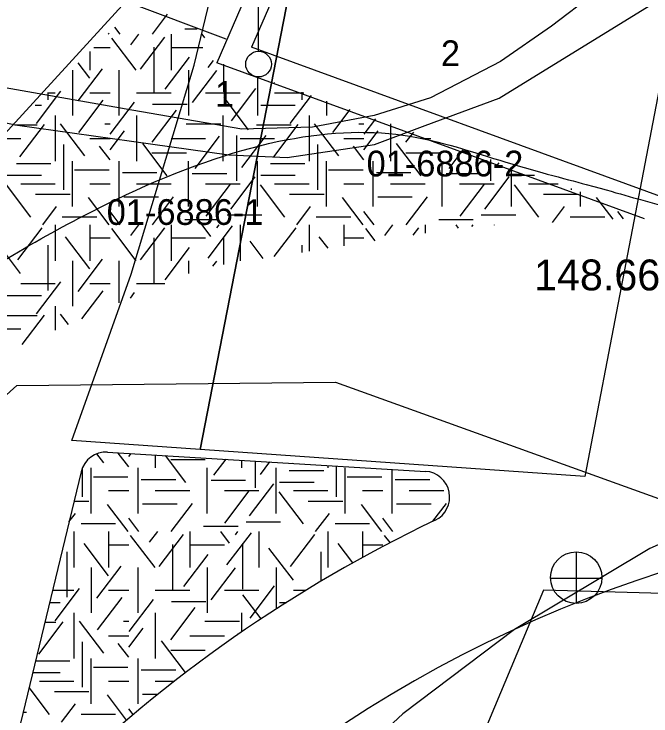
# Model space of a CAD drawing. Extents: x 419677 to 421689, y 4450851 to 4452923.
# Drawn here: x 420203.91 to 420228.69, y 4451964.28 to 4451991.58 of the extents above; entities that cross this region are included whole.
import ezdxf

# ---------------------------------------------------------------- set-up
doc = ezdxf.new("R2010")
doc.units = 0
for name, color, linetype in [('_TASARIM', 7, 'Continuous'), ('AA_HH', 7, 'Continuous'), ('Level 15', 7, 'Continuous'), ('Level 41', 7, 'Continuous'), ('Level 62', 7, 'Continuous'), ('Level 7', 7, 'Continuous'), ('MULKIYET SINIRI', 7, 'Continuous'), ('PARSEL KODU', 7, 'Continuous'), ('PARSEL NUMARASI', 7, 'Continuous')]:
    doc.layers.add(name, color=color, linetype=linetype)

msp = doc.modelspace()

# ---------------------------------------------------------------- linework, layer by layer
at = {"layer": '_TASARIM'}
for p, q in [((420207.548, 4451974.546), (420219.915, 4451973.795)), ((420206.516, 4451973.782), (420203.797, 4451962.494))]:
    msp.add_line(p, q, dxfattribs=at)
for centre, radius, start, end in [((420207.488, 4451973.548), 1, 86.5224, 166.459), ((420219.855, 4451972.797), 1, 295.4775, 86.5224), ((420243.944, 4451922.242), 55, 115.4775, 134.3905)]:
    msp.add_arc(centre, radius, start, end, dxfattribs=at)
at = {"layer": 'AA_HH'}
for p, q in [((420213.421, 4451990.133), (420213.421, 4451994.326)), ((420225.794, 4451968.653), (420225.794, 4451970.653)), ((420224.774, 4451969.643), (420226.774, 4451969.643))]:
    msp.add_line(p, q, dxfattribs=at)
for points in [[(420231.096, 4451997.559), (420228.662, 4451994.135), (420226.495, 4451992.394), (420224.82, 4451991.108), (420222.836, 4451989.732), (420220.106, 4451988.319), (420217.912, 4451987.63), (420215.524, 4451987.187), (420212.776, 4451987.097), (420208.49, 4451987.848)], [(420208.477, 4451986.632), (420212.264, 4451986.101), (420214.53, 4451986.007), (420217.937, 4451986.511), (420219.896, 4451987.244), (420222.782, 4451988.311), (420228.61, 4451991.9), (420232.056, 4451996.096)], [(420208.49, 4451987.848), (420200.392, 4451989.268), (420187.203, 4451992.557)], [(420187.618, 4451990.981), (420198.83, 4451988.282), (420204.042, 4451987.253), (420208.477, 4451986.632)], [(420234.596, 4451973.43), (420228.639, 4451970.8), (420223.376, 4451967.647), (420219.033, 4451964.362), (420211.265, 4451957.117), (420208.13, 4451953.689)], [(420234.596, 4451973.43), (420228.639, 4451970.8), (420223.376, 4451967.647), (420219.033, 4451964.362), (420211.265, 4451957.117), (420208.13, 4451953.689)]]:
    msp.add_lwpolyline(points, dxfattribs=at)
for centre, radius in [((420213.421, 4451989.633), 0.5), ((420225.778, 4451969.662), 1)]:
    msp.add_circle(centre, radius, dxfattribs=at)
at = {"layer": 'Level 15'}
for points in [[(420240.251, 4451968.677), (420239.949, 4451966.602), (420239.949, 4451966.602), (420231.732, 4451917.739), (420240.801, 4451915.152), (420236.082, 4451892.337), (420229.855, 4451894.289), (420220.346, 4451839.788), (420214.729, 4451827.789), (420207.555, 4451825.12), (420146.986, 4451843.868), (420162.882, 4451888.718), (420178.991, 4451939.954), (420183.444, 4451958.583), (420204.023, 4451977.132), (420216.413, 4451977.263), (420240.251, 4451968.677)], [(420414.132, 4451911.018), (420415.765, 4451915.419), (420282.101, 4451967.569), (420224.504, 4451969.178), (420220.055, 4451958.563), (420205.131, 4451843.779), (420215.712, 4451841.911), (420221.376, 4451877.395), (420222.223, 4451877.252)]]:
    msp.add_lwpolyline(points, dxfattribs=at)
at = {"layer": 'Level 41'}
for p, q in [((420209.289, 4451990.794), (420209.883, 4451991.575)), ((420208.036, 4451990.794), (420207.825, 4451991.072)), ((420210.551, 4451991), (420211.033, 4451991)), ((420207.613, 4451990.794), (420207.583, 4451990.834)), ((420208.452, 4451990.377), (420208.769, 4451990.794)), ((420210.018, 4451990.794), (420210.018, 4451989.396)), ((420211.331, 4451990.652), (420211.223, 4451990.794)), ((420208.663, 4451989.396), (420207.714, 4451990.646)), ((420208.823, 4451989.431), (420209.772, 4451990.681)), ((420207.017, 4451990.28), (420207.642, 4451990.28)), ((420209.343, 4451990.292), (420209.343, 4451988.525)), ((420210.018, 4451990.28), (420211.256, 4451990.28)), ((420206.854, 4451990.121), (420206.854, 4451989.396)), ((420206.854, 4451990.121), (420206.854, 4451989.396)), ((420209.783, 4451988.659), (420210.732, 4451989.909)), ((420206.855, 4451989.08), (420206.401, 4451989.677)), ((420211.46, 4451989.5), (420211.664, 4451989.768)), ((420212.06, 4451989.627), (420212.06, 4451988.56)), ((420206.183, 4451989.396), (420206.183, 4451987.629)), ((420206.183, 4451989.396), (420206.183, 4451987.629)), ((420206.403, 4451988.203), (420207.352, 4451989.453)), ((420208.004, 4451987.629), (420208.004, 4451989.396)), ((420210.69, 4451989.396), (420210.69, 4451987.629)), ((420210.849, 4451988.134), (420211.798, 4451989.384)), ((420212.704, 4451989.397), (420212.704, 4451989.396)), ((420213.376, 4451989.157), (420213.376, 4451987.629)), ((420214.044, 4451988.905), (420214.03, 4451988.923)), ((420204.778, 4451987.328), (420205.727, 4451988.578)), ((420205.211, 4451988.512), (420205.511, 4451988.512)), ((420205.229, 4451988.53), (420205.229, 4451988.239)), ((420206.854, 4451988.512), (420207.642, 4451988.512)), ((420208.675, 4451988.512), (420210.018, 4451988.512)), ((420211.361, 4451988.512), (420212.704, 4451988.512)), ((420212.366, 4451987.433), (420213.317, 4451988.682)), ((420214.047, 4451988.512), (420215.181, 4451988.512)), ((420215.108, 4451988.538), (420215.108, 4451988.239)), ((420213.032, 4451987.083), (420212.082, 4451988.332)), ((420214.657, 4451987.328), (420215.476, 4451988.407)), ((420204.731, 4451988.042), (420204.971, 4451988.042)), ((420206.429, 4451986.977), (420207.379, 4451988.226)), ((420207.652, 4451986.908), (420208.601, 4451988.157)), ((420209.299, 4451988.078), (420210.642, 4451988.078)), ((420213.507, 4451988.042), (420214.85, 4451988.042)), ((420216.062, 4451988.197), (420216.062, 4451987.629)), ((420216.062, 4451988.197), (420216.062, 4451987.629)), ((420209.277, 4451986.591), (420210.226, 4451987.841)), ((420216.308, 4451986.977), (420216.985, 4451987.868)), ((420205.511, 4451987.629), (420205.511, 4451985.862)), ((420208.675, 4451987.629), (420208.675, 4451985.862)), ((420212.033, 4451987.629), (420212.033, 4451985.862)), ((420215.39, 4451987.629), (420215.39, 4451985.862)), ((420217.531, 4451986.908), (420217.988, 4451987.51)), ((420203.945, 4451987.272), (420204.811, 4451987.272)), ((420204.138, 4451986.031), (420205.088, 4451987.281)), ((420206.668, 4451986.065), (420205.719, 4451987.314)), ((420207.438, 4451987.305), (420207.642, 4451987.305)), ((420210.605, 4451987.305), (420211.948, 4451987.305)), ((420213.347, 4451987.272), (420214.69, 4451987.272)), ((420214.017, 4451986.031), (420214.967, 4451987.281)), ((420216.547, 4451986.065), (420215.598, 4451987.314)), ((420217.317, 4451987.305), (420217.521, 4451987.305)), ((420218.554, 4451987.307), (420218.554, 4451985.862)), ((420207.642, 4451986.299), (420208.201, 4451987.035)), ((420217.521, 4451986.299), (420218.08, 4451987.035)), ((420219.156, 4451986.591), (420219.455, 4451986.985)), ((420203.406, 4451986.745), (420204.168, 4451986.745)), ((420206.854, 4451986.745), (420207.642, 4451986.745)), ((420210.018, 4451986.745), (420211.361, 4451986.745)), ((420210.954, 4451985.575), (420211.904, 4451986.825)), ((420212.565, 4451986.857), (420212.565, 4451985.089)), ((420212.704, 4451986.745), (420214.047, 4451986.745)), ((420212.765, 4451985.611), (420213.714, 4451986.86)), ((420216.733, 4451986.745), (420217.521, 4451986.745)), ((420219.897, 4451986.745), (420220.129, 4451986.745)), ((420205.829, 4451986.507), (420205.829, 4451984.739)), ((420207.642, 4451985.905), (420207.236, 4451986.439)), ((420209.862, 4451985.294), (420208.913, 4451986.544)), ((420215.708, 4451986.507), (420215.708, 4451984.739)), ((420217.521, 4451985.905), (420217.115, 4451986.439)), ((420219.741, 4451985.294), (420218.792, 4451986.544)), ((420209.272, 4451986.185), (420210.615, 4451986.185)), ((420219.151, 4451986.185), (420220.494, 4451986.185)), ((420220.833, 4451985.575), (420221.382, 4451986.297)), ((420221.912, 4451986.108), (420221.912, 4451985.862)), ((420206.183, 4451984.094), (420206.183, 4451985.862)), ((420208.004, 4451984.094), (420208.004, 4451985.862)), ((420210.69, 4451984.094), (420210.69, 4451985.862)), ((420213.376, 4451984.094), (420213.376, 4451985.862)), ((420216.062, 4451984.094), (420216.062, 4451985.862)), ((420217.883, 4451984.094), (420217.883, 4451985.862)), ((420220.569, 4451984.094), (420220.569, 4451985.862)), ((420222.444, 4451985.918), (420222.444, 4451985.089)), ((420222.644, 4451985.611), (420222.785, 4451985.796)), ((420204.002, 4451985.764), (420205.345, 4451985.764)), ((420206.265, 4451985.519), (420207.608, 4451985.519)), ((420213.881, 4451985.764), (420215.224, 4451985.764)), ((420216.144, 4451985.519), (420217.487, 4451985.519)), ((420223.255, 4451984.094), (420223.255, 4451985.629)), ((420203.628, 4451985.308), (420204.971, 4451985.308)), ((420208.127, 4451985.413), (420209.47, 4451985.413)), ((420210.844, 4451985.379), (420212.187, 4451985.379)), ((420212.34, 4451983.997), (420213.289, 4451985.247)), ((420213.507, 4451985.308), (420214.85, 4451985.308)), ((420218.006, 4451985.413), (420219.349, 4451985.413)), ((420220.723, 4451985.379), (420222.066, 4451985.379)), ((420222.219, 4451983.997), (420223.168, 4451985.247)), ((420223.386, 4451985.308), (420224.153, 4451985.308)), ((420204.168, 4451984.978), (420205.511, 4451984.978)), ((420206.854, 4451984.978), (420207.642, 4451984.978)), ((420208.675, 4451984.978), (420210.018, 4451984.978)), ((420211.361, 4451984.978), (420212.704, 4451984.978)), ((420211.38, 4451983.718), (420212.329, 4451984.967)), ((420214.047, 4451984.978), (420215.39, 4451984.978)), ((420216.733, 4451984.978), (420217.521, 4451984.978)), ((420218.554, 4451984.978), (420219.897, 4451984.978)), ((420221.24, 4451984.978), (420222.583, 4451984.978)), ((420221.259, 4451983.718), (420222.208, 4451984.967)), ((420223.926, 4451984.978), (420225.077, 4451984.978)), ((420204.564, 4451983.683), (420203.614, 4451984.932)), ((420214.443, 4451983.683), (420213.493, 4451984.932)), ((420224.322, 4451983.683), (420223.372, 4451984.932)), ((420225.587, 4451984.796), (420225.587, 4451984.739)), ((420204.747, 4451984.571), (420206.09, 4451984.571)), ((420207.613, 4451983.385), (420206.811, 4451984.441)), ((420208.181, 4451984.467), (420209.523, 4451984.467)), ((420209.289, 4451983.385), (420210.118, 4451984.476)), ((420214.626, 4451984.571), (420215.969, 4451984.571)), ((420217.492, 4451983.385), (420216.69, 4451984.441)), ((420218.06, 4451984.467), (420219.402, 4451984.467)), ((420219.168, 4451983.385), (420219.997, 4451984.476)), ((420224.505, 4451984.571), (420225.848, 4451984.571)), ((420225.941, 4451984.094), (420225.941, 4451984.669)), ((420227.21, 4451983.597), (420226.569, 4451984.441)), ((420205.03, 4451983.385), (420205.567, 4451984.091)), ((420208.036, 4451983.385), (420207.642, 4451983.903)), ((420214.909, 4451983.385), (420215.446, 4451984.091)), ((420217.915, 4451983.385), (420217.521, 4451983.903)), ((420224.86, 4451983.479), (420225.325, 4451984.091)), ((420227.617, 4451983.617), (420227.4, 4451983.903)), ((420205.786, 4451983.697), (420207.129, 4451983.697)), ((420212.203, 4451983.766), (420213.546, 4451983.766)), ((420215.665, 4451983.697), (420217.008, 4451983.697)), ((420222.082, 4451983.766), (420223.425, 4451983.766)), ((420225.544, 4451983.697), (420226.887, 4451983.697)), ((420205.511, 4451983.385), (420205.511, 4451981.987)), ((420206.854, 4451983.385), (420206.854, 4451981.987)), ((420206.854, 4451983.385), (420206.854, 4451981.987)), ((420208.452, 4451982.968), (420208.769, 4451983.385)), ((420210.018, 4451983.385), (420210.018, 4451981.987)), ((420210.551, 4451983.591), (420211.894, 4451983.591)), ((420211.567, 4451982.933), (420211.223, 4451983.385)), ((420211.46, 4451982.091), (420212.41, 4451983.341)), ((420211.793, 4451983.265), (420211.884, 4451983.385)), ((420212.704, 4451983.385), (420212.704, 4451981.987)), ((420215.39, 4451983.385), (420215.39, 4451982.356)), ((420216.733, 4451983.385), (420216.733, 4451982.564)), ((420216.733, 4451983.385), (420216.733, 4451982.564)), ((420218.331, 4451982.968), (420218.648, 4451983.385)), ((420219.897, 4451983.385), (420219.897, 4451983.055)), ((420220.43, 4451983.591), (420221.773, 4451983.591)), ((420221.199, 4451983.257), (420221.102, 4451983.385)), ((420221.715, 4451983.322), (420221.763, 4451983.385)), ((420222.583, 4451983.385), (420222.583, 4451983.366)), ((420204.058, 4451982.022), (420205.007, 4451983.272)), ((420208.663, 4451981.987), (420207.714, 4451983.237)), ((420208.823, 4451982.022), (420209.772, 4451983.272)), ((420214.03, 4451982.145), (420214.886, 4451983.272)), ((420217.959, 4451982.755), (420217.593, 4451983.237)), ((420219.432, 4451982.983), (420219.651, 4451983.272)), ((420206.855, 4451981.671), (420205.906, 4451982.92)), ((420206.854, 4451982.871), (420207.642, 4451982.871)), ((420209.343, 4451982.883), (420209.343, 4451981.116)), ((420210.018, 4451982.871), (420211.361, 4451982.871)), ((420212.06, 4451982.918), (420212.06, 4451981.839)), ((420216.127, 4451982.47), (420215.785, 4451982.92)), ((420216.733, 4451982.871), (420217.521, 4451982.871)), ((420204.165, 4451981.496), (420203.216, 4451982.745)), ((420205.229, 4451982.597), (420205.229, 4451980.83)), ((420209.783, 4451981.25), (420210.732, 4451982.5)), ((420213.601, 4451982.078), (420213.095, 4451982.745)), ((420215.108, 4451982.597), (420215.108, 4451982.312)), ((420206.183, 4451981.987), (420206.183, 4451980.22)), ((420206.183, 4451981.987), (420206.183, 4451980.22)), ((420206.403, 4451980.794), (420207.352, 4451982.044)), ((420208.004, 4451980.345), (420208.004, 4451981.987)), ((420210.69, 4451981.987), (420210.69, 4451981.492)), ((420211.646, 4451981.775), (420211.798, 4451981.975)), ((420204.778, 4451979.919), (420205.727, 4451981.169)), ((420204.168, 4451981.103), (420205.511, 4451981.103)), ((420206.854, 4451981.103), (420207.642, 4451981.103)), ((420208.675, 4451981.103), (420209.779, 4451981.103)), ((420203.628, 4451980.633), (420204.971, 4451980.633)), ((420206.548, 4451979.724), (420207.379, 4451980.817)), ((420208.435, 4451980.529), (420208.601, 4451980.748)), ((420205.511, 4451980.22), (420205.511, 4451979.282)), ((420203.468, 4451979.863), (420204.811, 4451979.863)), ((420204.221, 4451978.732), (420205.088, 4451979.872)), ((420206.026, 4451979.501), (420205.719, 4451979.905)), ((420202.825, 4451979.336), (420204.168, 4451979.336)), ((420207.398, 4451974.133), (420207.132, 4451974.483)), ((420208.372, 4451973.973), (420207.966, 4451974.507)), ((420208.372, 4451974.367), (420208.466, 4451974.491)), ((420209.405, 4451974.434), (420209.405, 4451973.93)), ((420210.592, 4451973.362), (420209.796, 4451974.41)), ((420210.002, 4451974.253), (420211.345, 4451974.253)), ((420211.684, 4451973.643), (420212.157, 4451974.266)), ((420212.763, 4451974.23), (420212.763, 4451973.93)), ((420213.295, 4451974.197), (420213.295, 4451973.157)), ((420213.495, 4451973.679), (420213.862, 4451974.163)), ((420214.747, 4451974.099), (420214.754, 4451974.108)), ((420206.559, 4451973.918), (420206.559, 4451972.807)), ((420206.913, 4451972.162), (420206.913, 4451973.93)), ((420208.734, 4451972.162), (420208.734, 4451973.93)), ((420211.42, 4451972.162), (420211.42, 4451973.93)), ((420214.106, 4451972.162), (420214.106, 4451973.93)), ((420214.611, 4451973.832), (420215.954, 4451973.832)), ((420216.12, 4451974.026), (420216.12, 4451973.93)), ((420216.438, 4451974.006), (420216.438, 4451972.807)), ((420216.792, 4451972.162), (420216.792, 4451973.93)), ((420218.613, 4451972.162), (420218.613, 4451973.874)), ((420206.995, 4451973.587), (420208.338, 4451973.587)), ((420216.874, 4451973.587), (420218.217, 4451973.587)), ((420208.857, 4451973.481), (420210.2, 4451973.481)), ((420211.574, 4451973.447), (420212.917, 4451973.447)), ((420213.07, 4451972.065), (420214.019, 4451973.315)), ((420214.237, 4451973.376), (420215.58, 4451973.376)), ((420218.736, 4451973.481), (420220.079, 4451973.481)), ((420207.584, 4451973.046), (420208.372, 4451973.046)), ((420209.405, 4451973.046), (420210.748, 4451973.046)), ((420212.091, 4451973.046), (420213.434, 4451973.046)), ((420212.11, 4451971.786), (420213.059, 4451973.035)), ((420215.173, 4451971.751), (420214.223, 4451973)), ((420214.777, 4451973.046), (420216.12, 4451973.046)), ((420217.463, 4451973.046), (420218.251, 4451973.046)), ((420219.284, 4451973.046), (420220.627, 4451973.046)), ((420206.24, 4451972.639), (420206.82, 4451972.639)), ((420208.343, 4451971.453), (420207.541, 4451972.509)), ((420208.911, 4451972.535), (420210.253, 4451972.535)), ((420210.019, 4451971.453), (420210.848, 4451972.544)), ((420215.356, 4451972.639), (420216.699, 4451972.639)), ((420218.222, 4451971.453), (420217.42, 4451972.509)), ((420218.79, 4451972.535), (420220.132, 4451972.535)), ((420220.203, 4451971.855), (420220.727, 4451972.544)), ((420206.045, 4451971.828), (420206.297, 4451972.159)), ((420215.639, 4451971.453), (420216.176, 4451972.159)), ((420208.766, 4451971.453), (420208.372, 4451971.971)), ((420218.645, 4451971.453), (420218.251, 4451971.971)), ((420206.516, 4451971.765), (420207.859, 4451971.765)), ((420211.281, 4451971.659), (420212.624, 4451971.659)), ((420212.933, 4451971.834), (420214.276, 4451971.834)), ((420216.395, 4451971.765), (420217.738, 4451971.765)), ((420206.241, 4451971.453), (420206.241, 4451970.055)), ((420207.584, 4451971.453), (420207.584, 4451970.055)), ((420207.584, 4451971.453), (420207.584, 4451970.055)), ((420209.182, 4451971.036), (420209.499, 4451971.453)), ((420209.553, 4451970.09), (420210.502, 4451971.34)), ((420210.748, 4451971.453), (420210.748, 4451970.055)), ((420212.297, 4451971.001), (420211.953, 4451971.453)), ((420212.19, 4451970.159), (420213.14, 4451971.409)), ((420212.523, 4451971.333), (420212.614, 4451971.453)), ((420213.434, 4451971.453), (420213.434, 4451970.055)), ((420214.667, 4451970.09), (420215.616, 4451971.34)), ((420216.12, 4451971.453), (420216.12, 4451970.055)), ((420217.463, 4451971.453), (420217.463, 4451970.448)), ((420217.463, 4451971.453), (420217.463, 4451970.448)), ((420219.376, 4451971.45), (420219.378, 4451971.453)), ((420209.393, 4451970.055), (420208.444, 4451971.305)), ((420218.537, 4451971.023), (420218.323, 4451971.305)), ((420207.585, 4451969.739), (420206.636, 4451970.988)), ((420207.584, 4451970.939), (420208.372, 4451970.939)), ((420210.073, 4451970.951), (420210.073, 4451969.184)), ((420210.748, 4451970.939), (420212.091, 4451970.939)), ((420212.79, 4451970.986), (420212.79, 4451969.219)), ((420214.774, 4451969.564), (420213.825, 4451970.813)), ((420217.084, 4451970.238), (420216.515, 4451970.988)), ((420217.463, 4451970.939), (420218.251, 4451970.939)), ((420205.959, 4451970.665), (420205.959, 4451968.898)), ((420210.513, 4451969.318), (420211.462, 4451970.568)), ((420215.838, 4451970.665), (420215.838, 4451969.519)), ((420206.913, 4451970.055), (420206.913, 4451968.288)), ((420206.913, 4451970.055), (420206.913, 4451968.288)), ((420207.133, 4451968.862), (420208.082, 4451970.112)), ((420208.734, 4451968.288), (420208.734, 4451970.055)), ((420211.42, 4451970.055), (420211.42, 4451968.288)), ((420211.579, 4451968.793), (420212.528, 4451970.043)), ((420214.106, 4451970.055), (420214.106, 4451968.445)), ((420205.405, 4451969.171), (420206.241, 4451969.171)), ((420205.508, 4451967.987), (420206.457, 4451969.237)), ((420207.584, 4451969.171), (420208.372, 4451969.171)), ((420209.405, 4451969.171), (420210.748, 4451969.171)), ((420212.091, 4451969.171), (420213.434, 4451969.171)), ((420213.096, 4451968.092), (420214.047, 4451969.341)), ((420214.777, 4451969.171), (420215.26, 4451969.171)), ((420207.159, 4451967.636), (420208.109, 4451968.885)), ((420213.519, 4451968.061), (420212.812, 4451968.991)), ((420205.292, 4451968.701), (420205.701, 4451968.701)), ((420208.382, 4451967.567), (420209.331, 4451968.816)), ((420210.029, 4451968.737), (420211.372, 4451968.737)), ((420214.237, 4451968.701), (420214.505, 4451968.701)), ((420210.007, 4451967.25), (420210.956, 4451968.5)), ((420206.241, 4451968.288), (420206.241, 4451966.521)), ((420209.405, 4451968.288), (420209.405, 4451966.521)), ((420212.763, 4451968.288), (420212.763, 4451967.55)), ((420204.868, 4451966.69), (420205.818, 4451967.94)), ((420205.106, 4451967.931), (420205.541, 4451967.931)), ((420207.398, 4451966.724), (420206.449, 4451967.973)), ((420208.168, 4451967.964), (420208.372, 4451967.964)), ((420211.335, 4451967.964), (420212.678, 4451967.964)), ((420208.372, 4451966.958), (420208.931, 4451967.694)), ((420207.584, 4451967.404), (420208.372, 4451967.404)), ((420210.748, 4451967.404), (420212.091, 4451967.404)), ((420212.596, 4451967.435), (420212.634, 4451967.484)), ((420206.559, 4451967.166), (420206.559, 4451965.398)), ((420208.372, 4451966.564), (420207.966, 4451967.098)), ((420210.58, 4451965.968), (420209.643, 4451967.203)), ((420210.002, 4451966.844), (420211.345, 4451966.844)), ((420204.743, 4451966.423), (420206.075, 4451966.423)), ((420206.913, 4451964.753), (420206.913, 4451966.521)), ((420208.734, 4451964.753), (420208.734, 4451966.521)), ((420206.995, 4451966.178), (420208.338, 4451966.178)), ((420204.633, 4451965.967), (420205.701, 4451965.967)), ((420208.857, 4451966.072), (420210.2, 4451966.072)), ((420204.898, 4451965.637), (420206.241, 4451965.637)), ((420207.584, 4451965.637), (420208.372, 4451965.637)), ((420209.405, 4451965.637), (420210.151, 4451965.637)), ((420205.294, 4451964.342), (420204.495, 4451965.392)), ((420205.477, 4451965.23), (420206.82, 4451965.23)), ((420208.286, 4451964.118), (420207.541, 4451965.1)), ((420208.911, 4451965.126), (420209.505, 4451965.126)), ((420205.76, 4451964.044), (420206.297, 4451964.75)), ((420208.544, 4451964.336), (420208.372, 4451964.562)), ((420204.262, 4451964.425), (420204.397, 4451964.425)), ((420206.516, 4451964.356), (420207.859, 4451964.356))]:
    msp.add_line(p, q, dxfattribs=at)
at = {"layer": 'Level 62'}
for p, q in [((420215.814, 4451998.913), (420211.799, 4451989.688)), ((420215.814, 4451998.913), (420211.799, 4451989.688)), ((420215.814, 4451998.913), (420211.799, 4451989.688)), ((420216.321, 4451997.599), (420213.14, 4451990.29)), ((420200.492, 4451983.584), (420208.254, 4451992.07)), ((420212.155, 4451990.604), (420208.254, 4451992.07)), ((420233.121, 4451983.001), (420213.14, 4451990.29)), ((420228.44, 4451983.617), (420211.799, 4451989.688)), ((420228.44, 4451983.617), (420211.799, 4451989.688)), ((420228.44, 4451983.617), (420211.799, 4451989.688))]:
    msp.add_line(p, q, dxfattribs=at)
for centre, radius, start, end in [((419871.682, 4452142.243), 344.876, 329.98199, 355.99254), ((420244.27, 4451922.223), 50, 86.5224, 164.9279)]:
    msp.add_arc(centre, radius, start, end, dxfattribs=at)
msp.add_open_spline([(420174.141, 4451957.431), (420207.126, 4451990.277), (420233.269, 4451982.965), (420233.274, 4451982.982)], degree=2, dxfattribs=at)
at = {"layer": 'Level 7'}
for radius, start, end in [(337.876, 332.60484, 356.02111), (343.876, 330.68805, 355.99512)]:
    msp.add_arc((419870.498, 4452142.553), radius, start, end, dxfattribs=at)
at = {"layer": 'MULKIYET SINIRI'}
for points in [[(420206.162, 4451974.996), (420208.469, 4451981.468), (420210.919, 4451989.596), (420212.589, 4451996.536), (420214.278, 4452003.641), (420216.776, 4452003.558), (420211.15, 4451974.647)], [(420206.162, 4451974.996), (420208.469, 4451981.468), (420210.919, 4451989.596), (420212.589, 4451996.536), (420214.278, 4452003.641), (420216.776, 4452003.558), (420211.15, 4451974.647)], [(420211.15, 4451974.647), (420216.776, 4452003.558), (420231.768, 4452003.063), (420226.113, 4451973.601)], [(420211.15, 4451974.647), (420216.776, 4452003.558), (420231.768, 4452003.063), (420226.113, 4451973.601)]]:
    msp.add_lwpolyline(points, close=True, dxfattribs=at)

# ---------------------------------------------------------------- texts
at = {"layer": 'AA_HH'}
msp.add_text('148.66 ', height=1.2, rotation=359.9981, dxfattribs=at).set_placement((420224.138, 4451980.834))
at = {"layer": 'PARSEL KODU'}
for s, p in [('01-6886-2', (420217.624, 4451985.266)), ('01-6886-2', (420217.624, 4451985.266)), ('01-6886-1', (420207.514, 4451983.38)), ('01-6886-1', (420207.514, 4451983.38))]:
    msp.add_text(s, height=1, dxfattribs=at).set_placement(p)
at = {"layer": 'PARSEL NUMARASI'}
for s, p in [('2', (420220.514, 4451989.555)), ('2', (420220.514, 4451989.555)), ('1', (420211.727, 4451987.979)), ('1', (420211.727, 4451987.979))]:
    msp.add_text(s, height=1, dxfattribs=at).set_placement(p)

doc.saveas('drawing.dxf')
